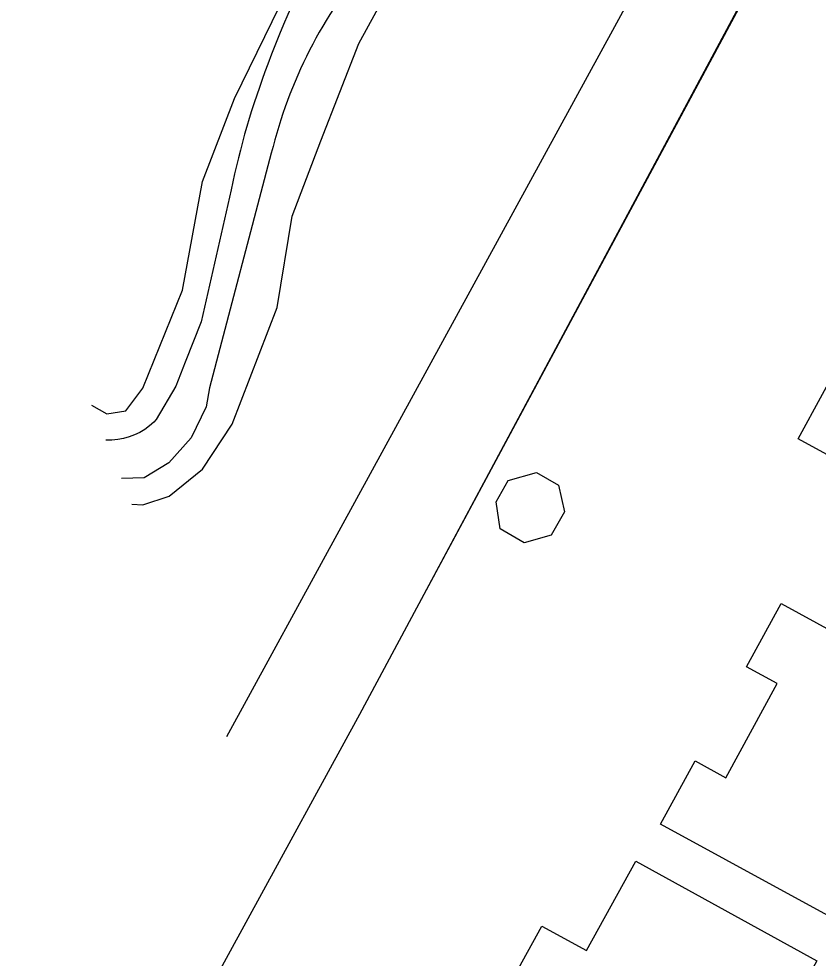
# Model space of a CAD drawing. Extents: x 160457 to 162082, y 388340 to 389736.
# Drawn here: x 160475.6 to 160520.7, y 389368.9 to 389421.7 of the extents above; entities that cross this region are included whole.
import ezdxf

# ---------------------------------------------------------------- set-up
doc = ezdxf.new("R2010")
doc.units = 0
for name, color, linetype in [('IMGEO_Gemengd_bos', 7, 'Continuous'), ('IMGEO_Groenvoorziening', 7, 'Continuous'), ('IMGEO_Hek', 7, 'Continuous'), ('IMGEO_Muur', 7, 'Continuous'), ('IMGEO_Pand', 7, 'Continuous'), ('IMGEO_Waterloop', 7, 'Continuous')]:
    doc.layers.add(name, color=color, linetype=linetype)

msp = doc.modelspace()

# ---------------------------------------------------------------- linework, layer by layer
at = {"layer": 'IMGEO_Gemengd_bos'}
for points in [[(160481.996, 389394.421), (160482.61, 389394.382), (160484.104, 389394.877), (160485.966, 389396.399), (160487.64, 389398.916), (160490.176, 389405.491), (160491.021, 389410.638), (160492.633, 389414.882), (160494.788, 389420.349), (160499.869, 389429.663), (160509.907, 389450.4), (160512.502, 389457.73), (160517.688, 389468.609), (160522.805, 389477.59), (160527.352, 389486.8), (160536.828, 389504.337), (160540.625, 389509.709), (160544.656, 389512.732), (160546.359, 389513.729), (160548.562, 389514.721)], [(160556.535, 389507.899), (160493.776, 389393.113), (160487.328, 389381.32)]]:
    msp.add_lwpolyline(points, dxfattribs=at)
at = {"layer": 'IMGEO_Groenvoorziening'}
for points in [[(160479.731, 389399.986), (160480.59, 389399.51), (160481.656, 389399.678), (160482.619, 389400.944), (160484.85, 389406.464), (160485.968, 389412.583), (160487.769, 389417.263), (160495.005, 389432.044), (160497.798, 389442.364)], [(160475.625, 389347.469), (160494.834, 389382.607), (160498.042, 389388.59), (160518.366, 389426.401)]]:
    msp.add_lwpolyline(points, dxfattribs=at)
at = {"layer": 'IMGEO_Hek'}
for points in [[(160498.042, 389388.59), (160522.927, 389434.995), (160542.252, 389469.274)], [(160494.834, 389382.607), (160498.042, 389388.59)]]:
    msp.add_lwpolyline(points, dxfattribs=at)
at = {"layer": 'IMGEO_Muur'}
msp.add_lwpolyline([(160475.625, 389347.469), (160494.834, 389382.607)], dxfattribs=at)
at = {"layer": 'IMGEO_Pand'}
for points in [[(160532.08, 389401.052), (160536.469, 389398.657), (160532.822, 389391.985), (160534.938, 389390.829), (160532.326, 389386.095), (160530.229, 389387.24), (160529.898, 389386.635), (160528.594, 389384.251), (160524.207, 389386.647), (160525.51, 389389.032), (160522.352, 389390.755), (160524.796, 389395.23), (160519.531, 389398.105), (160523.652, 389405.651), (160532.08, 389401.052)], [(160505.621, 389392.683), (160504.101, 389392.24), (160502.744, 389393.038), (160502.514, 389394.545), (160503.202, 389395.746), (160504.787, 389396.208), (160506.023, 389395.482), (160506.371, 389393.992), (160505.621, 389392.683)], [(160529.722, 389382.73), (160528.287, 389379.897), (160528.881, 389379.596), (160528.8, 389379.437), (160529.712, 389378.975), (160527.614, 389375.15), (160526.728, 389375.653), (160523.517, 389370), (160519.13, 389372.398), (160511.778, 389376.415), (160513.721, 389379.972), (160515.456, 389379.024), (160518.352, 389384.324), (160516.626, 389385.267), (160518.57, 389388.824), (160525.335, 389385.128), (160529.722, 389382.73)], [(160502.2, 389354.187), (160501.128, 389361.179), (160500.854, 389362.963), (160505.099, 389370.666), (160507.604, 389369.287), (160510.381, 389374.327), (160520.587, 389368.708), (160517.722, 389363.499), (160517.567, 389363.01), (160517.402, 389362.722), (160516.986, 389362.962), (160515.492, 389360.245), (160515.923, 389360.01), (160515.765, 389359.721), (160515.677, 389359.769), (160515.362, 389359.201), (160513.55, 389355.934), (160505.162, 389354.643)]]:
    msp.add_lwpolyline(points, dxfattribs=at)
at = {"layer": 'IMGEO_Waterloop'}
for points in [[(160489.852, 389414.186), (160486.371, 389400.966), (160486.185, 389399.908), (160485.328, 389398.164), (160484.074, 389396.757), (160482.698, 389395.901), (160481.411, 389395.86)], [(160487.591, 389412.11), (160485.893, 389404.686), (160485.001, 389402.418), (160484.467, 389401.059), (160483.373, 389399.181), (160483.232, 389399.039), (160482.985, 389398.824), (160482.72, 389398.632), (160482.439, 389398.465), (160482.144, 389398.323), (160481.838, 389398.208), (160481.522, 389398.121), (160481.2, 389398.062), (160480.874, 389398.032), (160480.547, 389398.032), (160480.526, 389398.034)]]:
    msp.add_lwpolyline(points, dxfattribs=at)
for centre, radius, start, end in [((160528.298, 389405.246), 41.078, 146.7045, 160.1654), ((160516.027, 389407.733), 26.959, 139.8533, 166.1518), ((160530.236, 389403.494), 43.507, 158.8608, 168.5777)]:
    msp.add_arc(centre, radius, start, end, dxfattribs=at)

doc.saveas('drawing.dxf')
